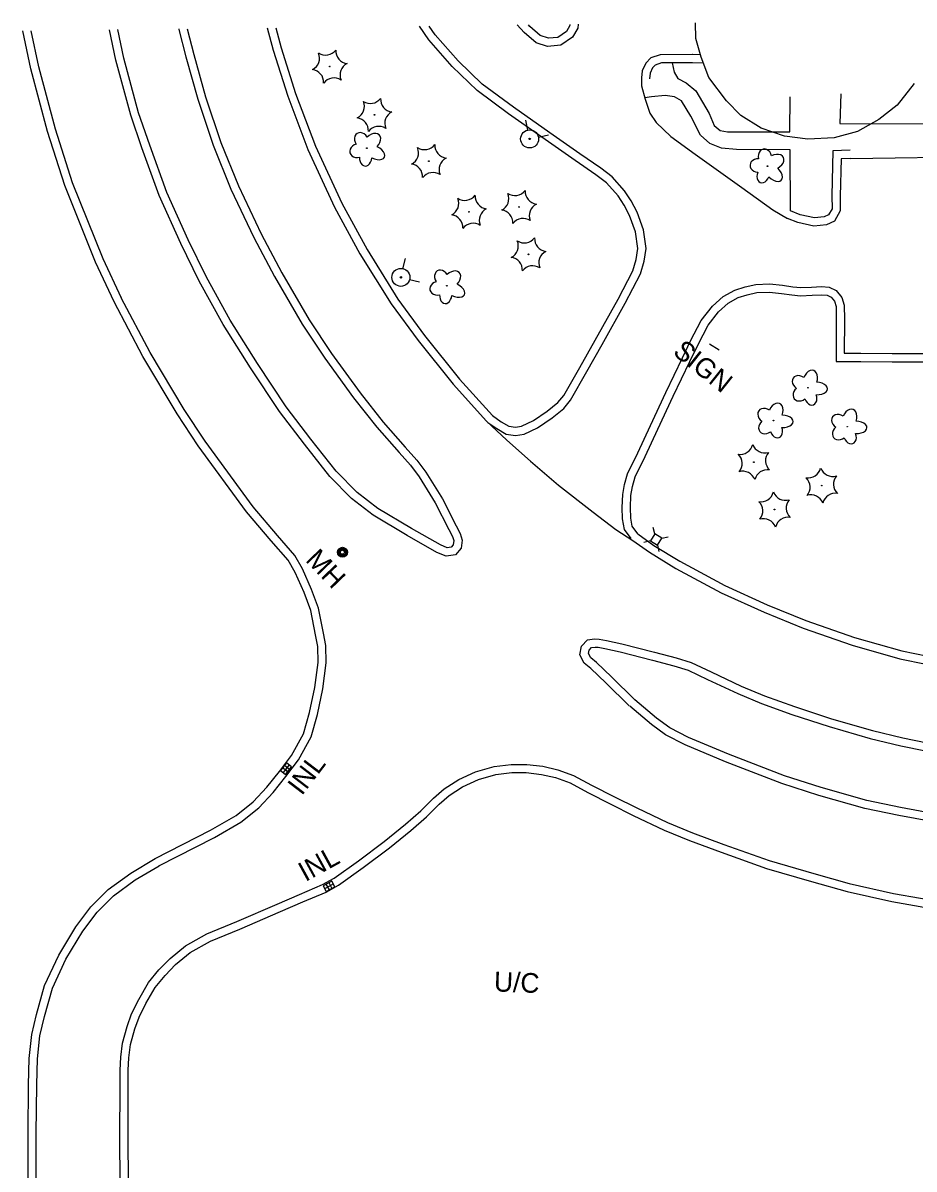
# Model space of a CAD drawing. Extents: x 588843 to 2552415, y 180129 to 269402.
# Drawn here: x 604941.2 to 605212.4, y 184019 to 184367.9 of the extents above; entities that cross this region are included whole.
import ezdxf

# ---------------------------------------------------------------- set-up
doc = ezdxf.new("R2010")
doc.units = 0
for name, color, linetype in [('E_AREA_Text', 7, 'Continuous'), ('E_BLD', 7, 'Continuous'), ('E_DRN', 7, 'Continuous'), ('E_DRN_Text', 7, 'Continuous'), ('E_DWY', 7, 'Continuous'), ('E_LAND_Vegetation', 7, 'Continuous'), ('E_PATH_Sidewalk', 7, 'Continuous'), ('E_RDWY', 7, 'Continuous'), ('E_RDWY_C_and_G', 7, 'Continuous'), ('E_SGN', 7, 'Continuous'), ('E_SGN_Text', 7, 'Continuous'), ('E_UTL_AG_Bold', 7, 'Continuous'), ('E_UTL_MH', 7, 'Continuous'), ('E_UTL_MH_Text', 7, 'Continuous'), ('E_UTL_WHydrant', 7, 'Continuous')]:
    doc.layers.add(name, color=color, linetype=linetype)

# ---------------------------------------------------------------- blocks, each defined once
blk = doc.blocks.new('INLO_2')
at = {"layer": 'E_DRN'}
for p, q in [((6.6, -13.1), (6.6, 0)), ((13.1, -13.1), (13.1, 0)), ((19.7, -6.6), (0, -6.6))]:
    blk.add_line(p, q, dxfattribs=at)
blk.add_lwpolyline([(0, -13.1), (19.7, -13.1), (19.7, 0), (0, 0)], close=True, dxfattribs=at)
blk = doc.blocks.new('INLT_65')
at = {"layer": 'E_DRN_Text'}
blk.add_text('INL', height=39.37, dxfattribs=at).set_placement((-36.2, -19.7))
blk = doc.blocks.new('INLT_66')
at = {"layer": 'E_DRN_Text'}
blk.add_text('INL', height=39.37, dxfattribs=at).set_placement((-36.2, -19.7))
blk = doc.blocks.new('MHO_2')
at = {"layer": 'E_UTL_MH'}
for centre, radius in [((0.3, -0.4), 9.84), ((0.3, -0.4), 7.98), ((0.2, -0.5), 6.35), ((0.1, -0.5), 3.97)]:
    blk.add_circle(centre, radius, dxfattribs=at)
blk = doc.blocks.new('MHT_2')
at = {"layer": 'E_UTL_MH_Text'}
blk.add_text('MH', height=39.37, dxfattribs=at).set_placement((-32.2, -19.7))
blk = doc.blocks.new('PED_2')
at = {"layer": 'E_UTL_AG_Bold'}
for p, q in [((-8.2, 8.2), (-17.5, 17.5)), ((8.2, 8.2), (17.5, 17.5)), ((-8.2, -8.2), (-17.5, -17.5)), ((8.2, -8.2), (17.5, -17.5))]:
    blk.add_line(p, q, dxfattribs=at)
blk.add_lwpolyline([(-8.2, -8.2), (8.2, -8.2), (8.2, 8.2), (-8.2, 8.2)], close=True, dxfattribs=at)
blk = doc.blocks.new('HYD_2')
at = {"layer": 'E_UTL_WHydrant'}
for p, q in [((-12.6, 12.6), (-27.3, 27.3)), ((12.6, 12.6), (27.3, 27.3))]:
    blk.add_line(p, q, dxfattribs=at)
for radius in [18, 1.38]:
    blk.add_circle((0, 0), radius, dxfattribs=at)
blk = doc.blocks.new('DTRE_3')
at = {"layer": 'E_LAND_Vegetation'}
blk.add_circle((-0.6, 0), 0.601, dxfattribs=at)
for centre, major_axis, ratio in [((-6.1, 17.5), (4.5, -16.3), 0.782863), ((13.3, 9), (-17.3, -9.6), 0.691916), ((-19.3, 0.5), (16.2, -0.4), 0.832022), ((-8.2, -17.2), (5.9, 15.9), 0.716896), ((11.6, -12.2), (-16.4, 15), 0.560249)]:
    blk.add_ellipse(centre, major_axis=major_axis, ratio=ratio, start_param=1.570796, end_param=4.712389, dxfattribs=at)
blk = doc.blocks.new('CTRE_3')
at = {"layer": 'E_LAND_Vegetation'}
blk.add_circle((0, 0), 0.733, dxfattribs=at)
for centre, start, end in [((-39.3, 29.4), 280.2067, 5.9716), ((5.9, 49), 220.2113, 305.9762), ((45.4, 19.3), 160.2113, 245.9762), ((-45.4, -19.3), 340.2113, 65.9762), ((39.5, -29.6), 100.2511, 185.9272), ((-5.9, -49), 40.2113, 125.9762)]:
    blk.add_arc(centre, 25.8, start, end, dxfattribs=at)
blk = doc.blocks.new('SIGN_2')
at = {"layer": 'E_SGN'}
blk.add_text('SIGN', height=39.37, dxfattribs=at).set_placement((-56.1, -19.7))
blk = doc.blocks.new('UCA_2')
at = {"layer": 'E_AREA_Text'}
blk.add_text('U/C', height=39.37, dxfattribs=at).set_placement((-50.3, -19.7))

msp = doc.modelspace()

# ---------------------------------------------------------------- linework, layer by layer
at = {"layer": 'E_BLD'}
msp.add_lwpolyline([(605212.41, 184349.38), (605207.26, 184342.82), (605201.71, 184338.43), (605195.2, 184334.76), (605188.08, 184332.88), (605180.03, 184332.51), (605173.01, 184333.36), (605165.86, 184335.79), (605159.74, 184339.65), (605155.31, 184344.13), (605150, 184351.29), (605147.59, 184357.45), (605145.95, 184363.1), (605145.85, 184367.85)], dxfattribs=at)
at = {"layer": 'E_DWY'}
for points in [[(605084.15, 184248.31), (605086.77, 184246.47), (605089.13, 184245.1), (605091.12, 184244.78), (605092.98, 184245.11), (605096.58, 184246.82), (605100.79, 184249.71), (605104.02, 184252.32), (605105.79, 184254.42), (605110.69, 184262.98), (605115.35, 184271.24), (605122.33, 184283.74), (605126.84, 184292.4), (605127.86, 184295.89), (605128.39, 184299.24), (605127.62, 184304.25), (605125.8, 184309.22), (605124.16, 184312.42), (605122.34, 184315.22), (605118.79, 184319.13), (605115.59, 184321.58), (605109.26, 184326), (605100.11, 184332.37), (605089, 184340.19), (605079.4, 184347.3), (605071.81, 184354.58), (605064.73, 184362.72), (605061.86, 184366.87)], [(605082.71, 184246.26), (605085.42, 184244.37), (605088.27, 184242.7), (605091.14, 184242.25), (605093.75, 184242.71), (605097.83, 184244.65), (605102.28, 184247.7), (605105.78, 184250.52), (605107.84, 184252.98), (605112.87, 184261.75), (605117.53, 184270.01), (605124.53, 184282.55), (605129.17, 184291.46), (605130.3, 184295.35), (605130.92, 184299.24), (605130.05, 184304.88), (605128.09, 184310.23), (605126.32, 184313.67), (605124.32, 184316.75), (605120.49, 184320.97), (605117.07, 184323.6), (605110.69, 184328.05), (605101.54, 184334.42), (605090.47, 184342.22), (605081.01, 184349.22), (605073.62, 184356.31), (605066.71, 184364.26), (605064.88, 184366.9)], [(605110.19, 184367.43), (605110.04, 184366.22), (605108.47, 184363.47), (605104.92, 184361.04), (605100.85, 184360.63), (605097.41, 184361.78), (605093.75, 184364.96), (605091.63, 184367.22)], [(605107.67, 184367.4), (605107.62, 184367.02), (605106.59, 184365.21), (605104.03, 184363.46), (605101.13, 184363.17), (605098.67, 184363.99), (605095.49, 184366.76), (605095.02, 184367.26)], [(605145, 184358.21), (605135.11, 184358.17), (605132.29, 184357.19), (605130.73, 184355.59), (605129.69, 184353.27), (605129.42, 184351.15)], [(605147.46, 184358.16), (605145.06, 184358.2)], [(605145.01, 184355.71), (605135.53, 184355.67), (605133.66, 184355.02), (605132.83, 184354.17), (605132.12, 184352.59), (605131.9, 184350.83)], [(605148.17, 184355.65), (605145.01, 184355.71)], [(605129.42, 184351.15), (605129.49, 184348.75), (605130.62, 184344.69), (605131.98, 184340.39), (605133.96, 184337.58), (605138.37, 184333.31), (605145.79, 184327.89), (605160.02, 184317.71), (605169.47, 184310.92), (605173.87, 184308.35)], [(605192.93, 184329.08), (605187.73, 184328.88), (605187.4, 184315.18), (605187.45, 184311.27), (605186.4, 184309.45), (605185.1, 184308.81), (605182.06, 184308.53), (605177.78, 184309.48), (605174.79, 184310.67)], [(605193.02, 184326.58), (605190.18, 184326.47), (605189.9, 184315.17), (605189.96, 184310.61), (605188.18, 184307.54), (605185.79, 184306.36), (605181.89, 184306.01), (605177.04, 184307.09), (605173.87, 184308.35)], [(605193.02, 184326.58), (605233.78, 184327.24), (605291.35, 184327.01)], [(605126.27, 184210.89), (605124.26, 184213.71), (605123.68, 184216.87), (605123.6, 184220.33), (605123.75, 184224.3), (605124.3, 184227.37), (605125.24, 184230.61), (605128.36, 184236.98), (605132.19, 184245.28), (605136.85, 184255.36), (605141.96, 184265.9), (605144.42, 184271.08), (605147.62, 184277.23), (605151.08, 184281.62), (605154.34, 184284.58), (605157.87, 184286.54), (605160.99, 184287.52), (605164.28, 184288.26), (605168.46, 184288.43), (605172.4, 184288.02), (605175.52, 184287.55), (605177.97, 184287.28), (605181.23, 184287.43), (605184.25, 184287.63), (605186.59, 184287.4), (605188.75, 184286.39), (605190.45, 184284.3), (605191.17, 184281.9), (605191.22, 184277.61), (605191.18, 184267.32), (605196.23, 184267.33), (605205.73, 184267.21), (605221.38, 184267.19)], [(605128.31, 184212.34), (605126.62, 184214.71), (605126.17, 184217.13), (605126.1, 184220.31), (605126.24, 184224.03), (605126.74, 184226.8), (605127.58, 184229.71), (605130.61, 184235.91), (605134.46, 184244.23), (605139.11, 184254.29), (605144.21, 184264.82), (605146.66, 184269.96), (605149.73, 184275.87), (605152.92, 184279.91), (605155.81, 184282.54), (605158.86, 184284.23), (605161.64, 184285.11), (605164.6, 184285.77), (605168.38, 184285.92), (605172.09, 184285.54), (605175.2, 184285.07), (605177.88, 184284.78), (605181.37, 184284.94), (605184.21, 184285.12), (605185.92, 184284.96), (605187.17, 184284.37), (605188.2, 184283.11), (605188.68, 184281.52), (605188.72, 184277.6), (605188.67, 184264.82), (605196.22, 184264.83), (605205.71, 184264.71), (605221.38, 184264.69)]]:
    msp.add_lwpolyline(points, dxfattribs=at)
at = {"layer": 'E_PATH_Sidewalk'}
for points in [[(605138.81, 184355.68), (605139.41, 184352.86), (605140.51, 184350.96), (605143.01, 184349.59), (605145.95, 184347.22), (605150.09, 184340.31), (605151.62, 184336.63), (605153.42, 184335.09), (605155.66, 184334.71), (605174.56, 184334.67), (605174.67, 184345.34)], [(605190.08, 184346.22), (605189.83, 184337.21), (605216.18, 184337.18), (605259.66, 184337.28), (605298.26, 184337.46), (605295.96, 184343.81), (605296.26, 184351.64)], [(605174.79, 184310.67), (605174.74, 184329.18), (605158.39, 184329.31), (605153.8, 184329.69), (605150.23, 184331.19), (605147.39, 184333.65), (605144.48, 184339.45), (605141.62, 184344.16), (605139.51, 184345.32), (605136.69, 184345.72), (605132.46, 184345.39), (605130.51, 184345.08)]]:
    msp.add_lwpolyline(points, dxfattribs=at)
at = {"layer": 'E_RDWY'}
msp.add_lwpolyline([(605088.44, 184240.84), (605095.66, 184234.41), (605104.15, 184227.12), (605114.77, 184218.89), (605121.68, 184213.7)], dxfattribs=at)
at = {"layer": 'E_RDWY_C_and_G'}
for points in [[(605015.57, 184366.33), (605017.39, 184359.57), (605021.79, 184345.58), (605027.89, 184329.33), (605036.02, 184311.82), (605043.77, 184297.58), (605053.27, 184282.39), (605061.46, 184271.19), (605072.19, 184257.85), (605082.29, 184246.64), (605088.44, 184240.84)], [(605018.15, 184366.36), (605019.79, 184360.27), (605024.16, 184346.4), (605030.2, 184330.3), (605038.25, 184312.95), (605045.93, 184298.84), (605055.35, 184283.79), (605063.44, 184272.71), (605074.1, 184259.47), (605084.15, 184248.31)], [(604968.94, 184283), (604963.33, 184295.06), (604953.94, 184318.34), (604948.69, 184334.8), (604943.65, 184353.89), (604941.21, 184365.46)], [(604971.2, 184284.05), (604965.62, 184296.06), (604956.29, 184319.19), (604951.09, 184335.5), (604946.08, 184354.47), (604943.76, 184365.49)], [(605043.81, 184255.3), (605050.87, 184246.37), (605057.57, 184238.72), (605061.12, 184234.79), (605063.86, 184231.08), (605068.85, 184222.99), (605073.09, 184214.82), (605074.31, 184212.47), (605074.84, 184210.46), (605074.56, 184208), (605072.85, 184205.9), (605070.03, 184205.54), (605067.14, 184206.71), (605058.17, 184211.84), (605047.77, 184218), (605041.24, 184223.05), (605034.61, 184229.78), (605026.86, 184239.6), (605019.24, 184249.57), (605010.48, 184262.83), (605002.12, 184276.06), (604994.82, 184289.29), (604989.23, 184300.76), (604982.68, 184315.33), (604977.42, 184329.84), (604974.04, 184339.76), (604969.45, 184356.54), (604967.55, 184365.77)], [(605041.85, 184253.75), (605048.95, 184244.77), (605055.71, 184237.06), (605059.18, 184233.21), (605061.79, 184229.68), (605066.67, 184221.76), (605070.87, 184213.66), (605071.96, 184211.56), (605072.31, 184210.28), (605072.16, 184209.01), (605071.54, 184208.25), (605070.36, 184208.1), (605068.24, 184208.96), (605059.42, 184214), (605049.18, 184220.08), (605042.9, 184224.92), (605036.49, 184231.44), (605028.83, 184241.13), (605021.28, 184251.02), (605012.58, 184264.18), (605004.27, 184277.33), (604997.04, 184290.44), (604991.5, 184301.82), (604985, 184316.27), (604979.78, 184330.67), (604976.43, 184340.49), (604971.88, 184357.12), (604970.1, 184365.8)], [(604988.64, 184366.01), (604988.67, 184365.88), (604990.8, 184357.57), (604994.41, 184344.6), (604999.07, 184330.61), (605004.53, 184317.28), (605011.5, 184302.52), (605017.8, 184290.62), (605026.16, 184276.2), (605033.11, 184265.84), (605041.85, 184253.75)], [(604991.21, 184366.04), (604993.21, 184358.21), (604996.81, 184345.33), (605001.41, 184331.48), (605006.82, 184318.29), (605013.74, 184303.64), (605019.99, 184291.83), (605028.28, 184277.52), (605035.16, 184267.27), (605043.88, 184255.22)], [(604981.43, 184113.48), (604998.31, 184122.14), (605006.12, 184126.63), (605011.27, 184130.75), (605015.46, 184135.19), (605019.27, 184140.04), (605022.98, 184144.89), (605026.57, 184151.51), (605028.38, 184158), (605030.04, 184165.58), (605031.02, 184173.18), (605030.92, 184178.08), (605030.27, 184181.63), (605028.79, 184189.03), (605026.75, 184194.5), (605024.04, 184200.57), (605021.93, 184204.28), (605016.78, 184210.25), (605009.28, 184219.06), (604994.57, 184239.12), (604988.19, 184248.86), (604977.7, 184266.31), (604968.94, 184283)], [(604982.57, 184111.26), (604999.5, 184119.94), (605007.53, 184124.56), (605012.97, 184128.9), (605017.36, 184133.56), (605021.25, 184138.5), (605025.09, 184143.53), (605028.9, 184150.57), (605030.81, 184157.4), (605032.51, 184165.15), (605033.52, 184173.04), (605033.41, 184178.33), (605032.72, 184182.1), (605031.2, 184189.72), (605029.06, 184195.44), (605026.28, 184201.7), (605023.98, 184205.73), (605018.67, 184211.88), (605011.24, 184220.61), (604996.63, 184240.54), (604990.31, 184250.19), (604979.88, 184267.53), (604971.15, 184284.16)], [(605121.68, 184213.7), (605126.86, 184210.3), (605131.89, 184206.73), (605139.86, 184201.84), (605153.72, 184194.39), (605166.74, 184188.45), (605178.61, 184183.65), (605193.53, 184178.43), (605208.12, 184174.3), (605224.11, 184171.02), (605237.2, 184169.03), (605254.78, 184167.37), (605270.83, 184166.46), (605282.58, 184165.52), (605296.73, 184164.01), (605313.95, 184161.4), (605327.72, 184158.64), (605341.71, 184154.98)], [(605128.31, 184212.34), (605133.26, 184208.82), (605141.11, 184204.01), (605154.83, 184196.63), (605167.73, 184190.75), (605179.49, 184185.99), (605194.28, 184180.82), (605208.72, 184176.73), (605224.55, 184173.48), (605237.5, 184171.52), (605254.97, 184169.87), (605271, 184168.96), (605282.81, 184168.01), (605297.05, 184166.49), (605314.38, 184163.86), (605328.28, 184161.08), (605342.34, 184157.4)], [(605125.73, 184160.03), (605118.57, 184167.02), (605114.07, 184171.31), (605112.02, 184173.02), (605110.73, 184175.54), (605111.22, 184178.11), (605113.05, 184180.04), (605115.16, 184180.38), (605116.56, 184180.33), (605118.8, 184179.9), (605123.52, 184178.84), (605133.41, 184176.36), (605140.03, 184174.57), (605144.56, 184173.16), (605150.62, 184170.32)], [(605127.47, 184161.82), (605120.31, 184168.82), (605115.74, 184173.17), (605114.01, 184174.61), (605113.35, 184175.91), (605113.54, 184176.92), (605114.28, 184177.71), (605115.31, 184177.87), (605116.27, 184177.84), (605118.3, 184177.45), (605122.94, 184176.41), (605132.78, 184173.94), (605139.33, 184172.16), (605143.66, 184170.83), (605149.56, 184168.05)], [(605149.56, 184168.05), (605158.76, 184163.73), (605165.98, 184160.7), (605175.17, 184157.39), (605186.59, 184153.65), (605199.08, 184150.06), (605208.42, 184147.82), (605223.93, 184144.67), (605230.72, 184143.75), (605246.59, 184142.02)], [(605150.62, 184170.32), (605159.78, 184166.01), (605166.89, 184163.03), (605175.99, 184159.76), (605187.33, 184156.04), (605199.72, 184152.48), (605208.96, 184150.26), (605224.35, 184147.14), (605231.02, 184146.23), (605246.87, 184144.51)], [(605275.9, 184121.49), (605263.21, 184122.39), (605247.5, 184123.3), (605235.49, 184124.67), (605221.91, 184126.52), (605208.26, 184129.03), (605198.05, 184131.2), (605184.15, 184135.1), (605172.98, 184138.69), (605155.92, 184145.25), (605143.79, 184150.4), (605138.04, 184153.27), (605134.03, 184156.27), (605127.47, 184161.82)], [(605275.73, 184119), (605263.05, 184119.89), (605247.29, 184120.8), (605235.18, 184122.19), (605221.52, 184124.05), (605207.77, 184126.58), (605197.45, 184128.78), (605183.43, 184132.71), (605172.15, 184136.33), (605154.98, 184142.93), (605142.74, 184148.13), (605136.72, 184151.13), (605132.48, 184154.32), (605125.86, 184159.91)], [(605062.22, 184127.94), (605066.17, 184131.88), (605069.37, 184134.73), (605073.82, 184137.55), (605078.95, 184139.9), (605084.66, 184141.5), (605089.79, 184142.16), (605094.52, 184142.16), (605099.45, 184141.61), (605103.95, 184140.53), (605108.74, 184138.83), (605114.28, 184135.87), (605121.29, 184132.26)], [(605063.99, 184126.17), (605067.88, 184130.06), (605070.88, 184132.72), (605075.02, 184135.35), (605079.82, 184137.55), (605085.16, 184139.05), (605089.95, 184139.66), (605094.38, 184139.66), (605099.02, 184139.14), (605103.24, 184138.13), (605107.72, 184136.53), (605113.12, 184133.66), (605120.14, 184130.04)], [(605120.14, 184130.04), (605126.94, 184126.65), (605136.37, 184122.14), (605144.03, 184119.01), (605153.66, 184115.4), (605167.5, 184110.5), (605181.21, 184106.56), (605192.06, 184103.47), (605205.69, 184100.45), (605222.27, 184097.54), (605234.26, 184096.17), (605258.16, 184094.35), (605276.01, 184093.21), (605289.36, 184091.79), (605308.1, 184088.57), (605319.92, 184085.67), (605329.97, 184082.73)], [(605121.26, 184132.27), (605128.04, 184128.9), (605137.38, 184124.43), (605144.94, 184121.34), (605154.52, 184117.75), (605168.27, 184112.88), (605181.9, 184108.96), (605192.67, 184105.9), (605206.17, 184102.9), (605222.63, 184100.02), (605234.5, 184098.66), (605258.34, 184096.84), (605276.23, 184095.7), (605289.71, 184094.26), (605308.61, 184091.02), (605320.57, 184088.08), (605330.67, 184085.13)], [(605018.6, 184099.67), (605025.37, 184102.59), (605032.36, 184105.57), (605035.89, 184107.5), (605043.29, 184112.85), (605051.19, 184118.7), (605057.67, 184123.95), (605062.33, 184128.05)], [(605019.6, 184097.37), (605026.35, 184100.29), (605033.46, 184103.32), (605037.23, 184105.39), (605044.76, 184110.83), (605052.72, 184116.72), (605059.28, 184122.04), (605063.99, 184126.17)], [(604942.45, 183906.96), (604942.72, 183936.92), (604942.51, 183962), (604942.65, 183996.37), (604942.76, 184029.86), (604942.94, 184044.64), (604943.15, 184052.66), (604943.92, 184059.98), (604945.33, 184066.09), (604947.82, 184074.91), (604952.09, 184084.05), (604957.32, 184092.76), (604961.86, 184098.86), (604967.16, 184104.04), (604974.01, 184109.06), (604981.43, 184113.48)], [(604944.95, 183906.94), (604945.22, 183936.92), (604945.01, 183962), (604945.15, 183996.36), (604945.26, 184029.84), (604945.44, 184044.59), (604945.64, 184052.5), (604946.39, 184059.57), (604947.75, 184065.47), (604950.17, 184074.04), (604954.3, 184082.88), (604959.4, 184091.37), (604963.75, 184097.21), (604968.78, 184102.13), (604975.39, 184106.98), (604982.7, 184111.33)], [(604970.73, 184032.03), (604970.78, 184040.71), (604970.76, 184049.12), (604970.97, 184053.07), (604971.5, 184057.35), (604972.89, 184062.39), (604974.25, 184066.21), (604976.45, 184070.6), (604979.44, 184075.73), (604982.61, 184079.59), (604985.98, 184083.11), (604990.73, 184086.99), (604997.2, 184090.56), (605006.26, 184094.36), (605018.61, 184099.67)], [(604973.23, 184032.01), (604973.28, 184040.7), (604973.26, 184049.05), (604973.47, 184052.85), (604973.96, 184056.86), (604975.28, 184061.64), (604976.55, 184065.23), (604978.65, 184069.41), (604981.5, 184074.3), (604984.48, 184077.93), (604987.68, 184081.27), (604992.14, 184084.91), (604998.29, 184088.31), (605007.24, 184092.05), (605019.6, 184097.37)], [(604970.93, 183924.58), (604970.89, 183939.87), (604970.9, 183957.99), (604970.84, 183974.06), (604970.78, 183996.28), (604970.8, 184011.45), (604970.73, 184032.01)], [(604973.43, 183924.59), (604973.39, 183939.87), (604973.4, 183957.99), (604973.34, 183974.07), (604973.28, 183996.28), (604973.3, 184011.45), (604973.23, 184032.01)]]:
    msp.add_lwpolyline(points, dxfattribs=at)
at = {"layer": 'E_SGN'}
msp.add_line((605150.13, 184270.22), (605153.1, 184268.35), dxfattribs=at)

# ---------------------------------------------------------------- block references
at = {"layer": 'E_AREA_Text', "xscale": 0.1524003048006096, "yscale": 0.1524003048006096, "rotation": -2.1991875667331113}
msp.add_blockref('UCA_2', (605092.26, 184075.79), dxfattribs=at)
at = {"layer": 'E_DRN'}
for p, xscale, yscale, rotation in [((605019.58, 184140.27), 0.15240030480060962, 0.15240030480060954, 52.58379868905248), ((605036.14, 184104.9), 0.15240030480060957, 0.15240030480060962, -151.24625394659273)]:
    msp.add_blockref('INLO_2', p, dxfattribs=dict(at, xscale=xscale, yscale=yscale, rotation=rotation))
at = {"layer": 'E_DRN_Text'}
for name, p, xscale, yscale, rotation in [('INLT_65', (605027.03, 184138.64), 0.15240030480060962, 0.15240030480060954, 52.58379868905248), ('INLT_66', (605030.57, 184111.6), 0.1524003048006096, 0.15240030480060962, 28.753746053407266)]:
    msp.add_blockref(name, p, dxfattribs=dict(at, xscale=xscale, yscale=yscale, rotation=rotation))
at = {"layer": 'E_LAND_Vegetation'}
for name, p, xscale, yscale, rotation in [('CTRE_3', (605034.58, 184354.58), 0.15240030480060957, 0.15240030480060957, 16.653971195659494), ('CTRE_3', (605048.21, 184339.85), 0.15240030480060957, 0.15240030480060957, 16.653971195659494), ('DTRE_3', (605045.96, 184329.75), 0.15240030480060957, 0.15240030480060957, 16.653971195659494), ('CTRE_3', (605064.71, 184325.8), 0.15240030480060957, 0.15240030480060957, 16.653971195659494), ('DTRE_3', (605167.89, 184324.25), 0.1524003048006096, 0.1524003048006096, -2.1991875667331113), ('CTRE_3', (605092.18, 184311.82), 0.15240030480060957, 0.15240030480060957, 16.653971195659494), ('CTRE_3', (605076.95, 184310.35), 0.15240030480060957, 0.15240030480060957, 16.653971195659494), ('CTRE_3', (605095.06, 184297.41), 0.15240030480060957, 0.15240030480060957, 16.653971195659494), ('DTRE_3', (605070.31, 184287.88), 0.15240030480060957, 0.15240030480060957, 16.653971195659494), ('DTRE_3', (605180.17, 184256.86), 0.15240030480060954, 0.15240030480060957, 40.35376378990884), ('DTRE_3', (605169.7, 184246.88), 0.15240030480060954, 0.15240030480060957, 40.35376378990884), ('DTRE_3', (605192.15, 184245.03), 0.15240030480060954, 0.15240030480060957, 40.35376378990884), ('CTRE_3', (605163.63, 184234.18), 0.15240030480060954, 0.15240030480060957, 40.35376378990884), ('CTRE_3', (605184.31, 184227.02), 0.15240030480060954, 0.15240030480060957, 40.35376378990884), ('CTRE_3', (605169.93, 184219.74), 0.15240030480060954, 0.15240030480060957, 40.35376378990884)]:
    msp.add_blockref(name, p, dxfattribs=dict(at, xscale=xscale, yscale=yscale, rotation=rotation))
at = {"layer": 'E_SGN_Text', "xscale": 0.15240030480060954, "yscale": 0.15240030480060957, "rotation": -38.51283298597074}
msp.add_blockref('SIGN_2', (605147.26, 184264.17), dxfattribs=at)
at = {"layer": 'E_UTL_AG_Bold', "xscale": 0.15240030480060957, "yscale": 0.1524003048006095, "rotation": -31.82293632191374}
msp.add_blockref('PED_2', (605133.88, 184210.59), dxfattribs=at)
at = {"layer": 'E_UTL_MH', "xscale": 0.15240030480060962, "yscale": 0.1524003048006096, "rotation": -28.902357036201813}
msp.add_blockref('MHO_2', (605038.45, 184206.81), dxfattribs=at)
at = {"layer": 'E_UTL_MH_Text', "xscale": 0.1524003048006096, "yscale": 0.15240030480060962, "rotation": -46.075884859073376}
msp.add_blockref('MHT_2', (605032.51, 184202.73), dxfattribs=at)
at = {"layer": 'E_UTL_WHydrant', "xscale": 0.1524003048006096, "yscale": 0.1524003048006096}
for p, rotation in [((605095.42, 184332.54), -33.1629440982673), ((605056.22, 184290.41), -58.50912004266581)]:
    msp.add_blockref('HYD_2', p, dxfattribs=dict(at, rotation=rotation))

doc.saveas('drawing.dxf')
